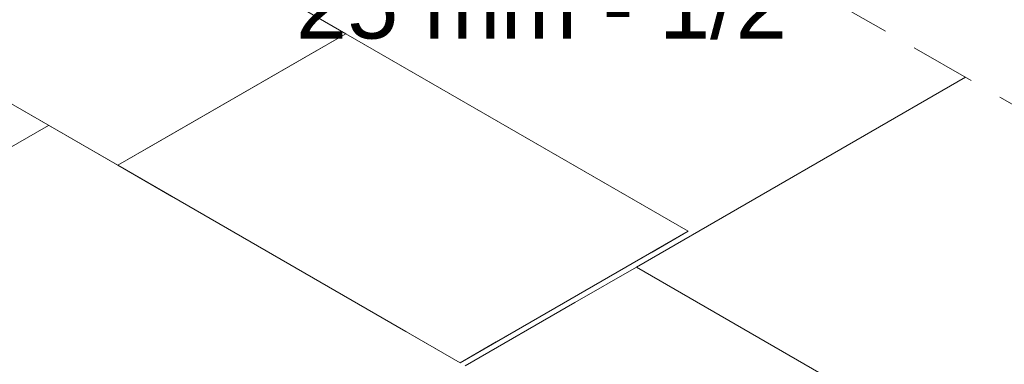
# Model space of a CAD drawing. Header units: millimetres. Extents: x 2 to 902, y -447 to 199.
# Tile 290 of 656: x 80.95 to 83.94, y 60.57 to 61.62. Entities that reach past the tile are written whole.
import ezdxf

# ---------------------------------------------------------------- set-up
doc = ezdxf.new("R2010")
doc.units = ezdxf.units.MM
doc.header["$MEASUREMENT"] = 0
doc.linetypes.add('JIS_02_2.0', pattern=[0.3, 0.2, -0.1])
doc.linetypes.add('NULL', pattern=[0])
for name, color, linetype, lineweight in [('DI-Área do detalhe', 7, 'JIS_02_2.0', 9), ('IFC-Laje-Contorno', 134, 'Continuous', 5), ('IFC-Parede padrão-Contorno', 44, 'Continuous', 5), ('IFC-Pilar-Contorno', 83, 'Continuous', 5), ('IFC-Viga-Contorno', 66, 'Continuous', 5), ('Textos', 7, 'Continuous', 9)]:
    doc.layers.add(name, color=color, linetype=linetype, lineweight=lineweight)
doc.styles.add('Arial', font='arial.ttf')

msp = doc.modelspace()

# ---------------------------------------------------------------- linework, layer by layer
at = {"layer": 'DI-Área do detalhe'}
msp.add_lwpolyline([(86.9074, 59.6623), (76.3488, 53.5663), (70.5121, 56.9362), (81.0707, 63.0322), (86.9074, 59.6623)], dxfattribs=at)
at = {"layer": 'IFC-Laje-Contorno', "color": 7, "lineweight": 5}
for p, q in [((83.8247, 61.4422), (82.8257, 60.8654)), ((83.8247, 61.4422), (82.8258, 60.8654)), ((82.8258, 60.8654), (85.9085, 59.0856))]:
    msp.add_line(p, q, dxfattribs=at)
at = {"layer": 'IFC-Parede padrão-Contorno', "color": 7, "lineweight": 5}
for p, q in [((82.8257, 60.8654), (82.639, 60.7576)), ((82.8257, 60.8654), (85.9085, 59.0856)), ((82.639, 60.7576), (82.3061, 60.5654))]:
    msp.add_line(p, q, dxfattribs=at)
at = {"layer": 'IFC-Pilar-Contorno', "color": 7, "lineweight": 5}
for p, q in [((81.251, 61.9748), (81.9438, 61.5748)), ((81.2672, 61.9654), (81.9438, 61.5748)), ((80.5581, 61.5748), (82.2902, 60.5748)), ((80.5744, 61.5654), (81.251, 61.1748)), ((81.9438, 61.5748), (81.3609, 61.2382)), ((81.9438, 61.5748), (81.8339, 61.5113)), ((81.9438, 61.5748), (82.8182, 61.07)), ((81.9438, 61.5748), (82.1086, 61.4796)), ((81.8339, 61.5113), (81.251, 61.1748)), ((82.1086, 61.4796), (82.983, 60.9748)), ((81.3609, 61.2382), (81.251, 61.1748)), ((81.251, 61.1748), (81.4158, 61.0796)), ((81.251, 61.1748), (82.1253, 60.67)), ((81.4158, 61.0796), (82.2902, 60.5748)), ((82.8182, 61.07), (82.983, 60.9748)), ((82.983, 60.9748), (82.2902, 60.5748)), ((82.983, 60.9748), (82.4001, 60.6382)), ((82.983, 60.9748), (82.8731, 60.9113)), ((82.8731, 60.9113), (82.2902, 60.5748)), ((82.1253, 60.67), (82.2902, 60.5748)), ((82.4001, 60.6382), (82.2902, 60.5748))]:
    msp.add_line(p, q, dxfattribs=at)
at = {"layer": 'IFC-Viga-Contorno', "color": 7, "lineweight": 5}
msp.add_line((81.0409, 61.2961), (72.0007, 56.0767), dxfattribs=at)
msp.add_line((81.0409, 61.2961), (72.0007, 56.0767), dxfattribs=at)

# ---------------------------------------------------------------- texts
at = {"layer": 'Textos', "linetype": 'NULL', "insert": (81.792, 61.5571), "char_height": 0.2, "width": 3.178963, "attachment_point": 7, "line_spacing_factor": 0.6, "style": 'Arial'}
msp.add_mtext('25 mm - 1/2"', dxfattribs=at)

doc.saveas('drawing.dxf')
